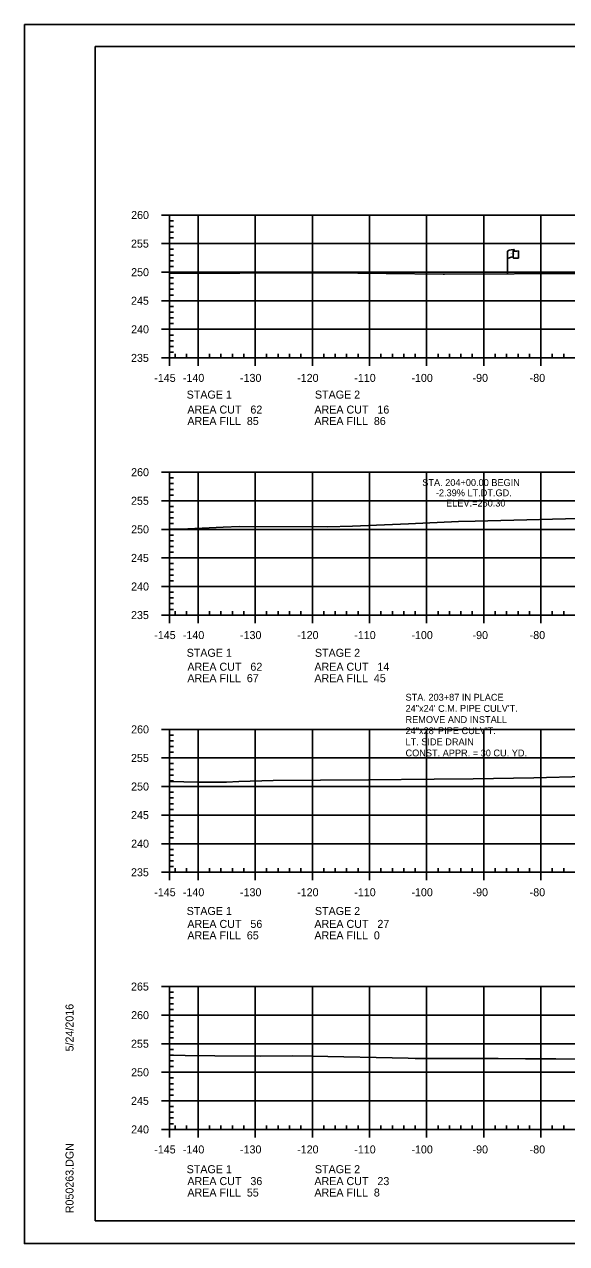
# Model space of a CAD drawing. Extents: x 1365647 to 1367999, y 387113 to 400173.
# Drawn here: x 1365723.7 to 1365818.6, y 389932.8 to 390146.1 of the extents above; entities that cross this region are included whole.
import ezdxf

# ---------------------------------------------------------------- set-up
doc = ezdxf.new("R2010")
doc.units = 0
for name, color, linetype in [('E_Existing ROW', 7, 'Continuous'), ('R_Axis', 7, 'Continuous'), ('R_Axis Annot', 7, 'Continuous'), ('R_Border', 7, 'Continuous'), ('R_Draft', 7, 'Continuous'), ('R_Exist Surface', 7, 'Continuous'), ('R_Grid', 7, 'Continuous'), ('R_No Plot', 7, 'Continuous'), ('R_Water', 7, 'Continuous')]:
    doc.layers.add(name, color=color, linetype=linetype)

msp = doc.modelspace()

# ---------------------------------------------------------------- linework, layer by layer
at = {"layer": 'E_Existing ROW'}
for p, q in [((1365808.26, 390102.48), (1365808.26, 390106.43)), ((1365809.26, 390106.52), (1365809.26, 390106.51)), ((1365809.26, 390106.51), (1365809.26, 390105.28)), ((1365809.42, 390106.68), (1365809.42, 390106.44)), ((1365810.19, 390106.48), (1365810.19, 390105.24))]:
    msp.add_line(p, q, dxfattribs=at)
for centre, radius, start, end in [((1365809.34, 390106.52), 0.078, 88.6458, 274.2828), ((1365809.34, 390105.28), 0.0783, 180, 273.9564), ((1365809.35, 390106.68), 0.0783, 263.0712, 93.9564)]:
    msp.add_arc(centre, radius, start, end, dxfattribs=at)
for centre, major_axis, ratio, start_param, end_param in [((1365809.84, 390106.47), (-1.58, -0.04), 0.19887, 5.030368, 6.283185), ((1365809.84, 390105.15), (-1.58, -0.04), 0.19887, 5.083035, 6.194897), ((1365810.55, 390106.59), (-1.23, -0.13), 0.052933, 0.159456, 1.268315), ((1365810.55, 390105.35), (-1.23, -0.13), 0.052933, 0.159456, 1.268315)]:
    msp.add_ellipse(centre, major_axis=major_axis, ratio=ratio, start_param=start_param, end_param=end_param, dxfattribs=at)
at = {"layer": 'R_Axis'}
for p, q in [((1365747.69, 390112.77), (1365749.09, 390112.77)), ((1365749.09, 390087.77), (1365749.09, 390112.77)), ((1365749.09, 390111.77), (1365749.79, 390111.77)), ((1365749.09, 390110.77), (1365749.79, 390110.77)), ((1365749.09, 390109.77), (1365749.79, 390109.77)), ((1365747.69, 390107.77), (1365749.09, 390107.77)), ((1365749.09, 390108.77), (1365749.79, 390108.77)), ((1365749.09, 390106.77), (1365749.79, 390106.77)), ((1365749.09, 390105.77), (1365749.79, 390105.77)), ((1365747.69, 390102.77), (1365749.09, 390102.77)), ((1365749.09, 390104.77), (1365749.79, 390104.77)), ((1365749.09, 390103.77), (1365749.79, 390103.77)), ((1365749.09, 390101.77), (1365749.79, 390101.77)), ((1365749.09, 390100.77), (1365749.79, 390100.77)), ((1365749.09, 390099.77), (1365749.79, 390099.77)), ((1365749.09, 390098.77), (1365749.79, 390098.77)), ((1365747.69, 390097.77), (1365749.09, 390097.77)), ((1365749.09, 390096.77), (1365749.79, 390096.77)), ((1365749.09, 390095.77), (1365749.79, 390095.77)), ((1365749.09, 390094.77), (1365749.79, 390094.77)), ((1365747.69, 390092.77), (1365749.09, 390092.77)), ((1365749.09, 390093.77), (1365749.79, 390093.77)), ((1365749.09, 390091.77), (1365749.79, 390091.77)), ((1365749.09, 390090.77), (1365749.79, 390090.77)), ((1365749.09, 390089.77), (1365749.79, 390089.77)), ((1365749.09, 390088.77), (1365749.79, 390088.77)), ((1365749.09, 390087.77), (1365749.09, 390088.47)), ((1365750.09, 390087.77), (1365750.09, 390088.47)), ((1365752.09, 390087.77), (1365752.09, 390088.47)), ((1365756.09, 390087.77), (1365756.09, 390088.47)), ((1365758.09, 390087.77), (1365758.09, 390088.47)), ((1365760.09, 390087.77), (1365760.09, 390088.47)), ((1365762.09, 390087.77), (1365762.09, 390088.47)), ((1365766.09, 390087.77), (1365766.09, 390088.47)), ((1365768.09, 390087.77), (1365768.09, 390088.47)), ((1365770.09, 390087.77), (1365770.09, 390088.47)), ((1365772.09, 390087.77), (1365772.09, 390088.47)), ((1365776.09, 390087.77), (1365776.09, 390088.47)), ((1365778.09, 390087.77), (1365778.09, 390088.47)), ((1365780.09, 390087.77), (1365780.09, 390088.47)), ((1365782.09, 390087.77), (1365782.09, 390088.47)), ((1365786.09, 390087.77), (1365786.09, 390088.47)), ((1365788.09, 390087.77), (1365788.09, 390088.47)), ((1365790.09, 390087.77), (1365790.09, 390088.47)), ((1365792.09, 390087.77), (1365792.09, 390088.47)), ((1365796.09, 390087.77), (1365796.09, 390088.47)), ((1365798.09, 390087.77), (1365798.09, 390088.47)), ((1365800.09, 390087.77), (1365800.09, 390088.47)), ((1365802.09, 390087.77), (1365802.09, 390088.47)), ((1365806.09, 390087.77), (1365806.09, 390088.47)), ((1365808.09, 390087.77), (1365808.09, 390088.47)), ((1365810.09, 390087.77), (1365810.09, 390088.47)), ((1365812.09, 390087.77), (1365812.09, 390088.47)), ((1365816.09, 390087.77), (1365816.09, 390088.47)), ((1365818.09, 390087.77), (1365818.09, 390088.47)), ((1365747.69, 390087.77), (1365749.09, 390087.77)), ((1365749.09, 390087.77), (1366039.09, 390087.77)), ((1365749.09, 390086.37), (1365749.09, 390087.77)), ((1365754.09, 390086.37), (1365754.09, 390087.77)), ((1365764.09, 390086.37), (1365764.09, 390087.77)), ((1365774.09, 390086.37), (1365774.09, 390087.77)), ((1365784.09, 390086.37), (1365784.09, 390087.77)), ((1365794.09, 390086.37), (1365794.09, 390087.77)), ((1365804.09, 390086.37), (1365804.09, 390087.77)), ((1365814.09, 390086.37), (1365814.09, 390087.77)), ((1365747.69, 390067.77), (1365749.09, 390067.77)), ((1365749.09, 390042.77), (1365749.09, 390067.77)), ((1365749.09, 390066.77), (1365749.79, 390066.77)), ((1365749.09, 390065.77), (1365749.79, 390065.77)), ((1365749.09, 390064.77), (1365749.79, 390064.77)), ((1365747.69, 390062.77), (1365749.09, 390062.77)), ((1365749.09, 390063.77), (1365749.79, 390063.77)), ((1365749.09, 390061.77), (1365749.79, 390061.77)), ((1365749.09, 390060.77), (1365749.79, 390060.77)), ((1365749.09, 390059.77), (1365749.79, 390059.77)), ((1365749.09, 390058.77), (1365749.79, 390058.77)), ((1365747.69, 390057.77), (1365749.09, 390057.77)), ((1365749.09, 390056.77), (1365749.79, 390056.77)), ((1365749.09, 390055.77), (1365749.79, 390055.77)), ((1365749.09, 390054.77), (1365749.79, 390054.77)), ((1365749.09, 390053.77), (1365749.79, 390053.77)), ((1365747.69, 390052.77), (1365749.09, 390052.77)), ((1365749.09, 390051.77), (1365749.79, 390051.77)), ((1365749.09, 390050.77), (1365749.79, 390050.77)), ((1365749.09, 390049.77), (1365749.79, 390049.77)), ((1365747.69, 390047.77), (1365749.09, 390047.77)), ((1365749.09, 390048.77), (1365749.79, 390048.77)), ((1365749.09, 390046.77), (1365749.79, 390046.77)), ((1365749.09, 390045.77), (1365749.79, 390045.77)), ((1365749.09, 390044.77), (1365749.79, 390044.77)), ((1365749.09, 390043.77), (1365749.79, 390043.77)), ((1365749.09, 390042.77), (1365749.09, 390043.47)), ((1365750.09, 390042.77), (1365750.09, 390043.47)), ((1365752.09, 390042.77), (1365752.09, 390043.47)), ((1365756.09, 390042.77), (1365756.09, 390043.47)), ((1365758.09, 390042.77), (1365758.09, 390043.47)), ((1365760.09, 390042.77), (1365760.09, 390043.47)), ((1365762.09, 390042.77), (1365762.09, 390043.47)), ((1365766.09, 390042.77), (1365766.09, 390043.47)), ((1365768.09, 390042.77), (1365768.09, 390043.47)), ((1365770.09, 390042.77), (1365770.09, 390043.47)), ((1365772.09, 390042.77), (1365772.09, 390043.47)), ((1365776.09, 390042.77), (1365776.09, 390043.47)), ((1365778.09, 390042.77), (1365778.09, 390043.47)), ((1365780.09, 390042.77), (1365780.09, 390043.47)), ((1365782.09, 390042.77), (1365782.09, 390043.47)), ((1365786.09, 390042.77), (1365786.09, 390043.47)), ((1365788.09, 390042.77), (1365788.09, 390043.47)), ((1365790.09, 390042.77), (1365790.09, 390043.47)), ((1365792.09, 390042.77), (1365792.09, 390043.47)), ((1365796.09, 390042.77), (1365796.09, 390043.47)), ((1365798.09, 390042.77), (1365798.09, 390043.47)), ((1365800.09, 390042.77), (1365800.09, 390043.47)), ((1365802.09, 390042.77), (1365802.09, 390043.47)), ((1365806.09, 390042.77), (1365806.09, 390043.47)), ((1365808.09, 390042.77), (1365808.09, 390043.47)), ((1365810.09, 390042.77), (1365810.09, 390043.47)), ((1365812.09, 390042.77), (1365812.09, 390043.47)), ((1365816.09, 390042.77), (1365816.09, 390043.47)), ((1365818.09, 390042.77), (1365818.09, 390043.47)), ((1365747.69, 390042.77), (1365749.09, 390042.77)), ((1365749.09, 390042.77), (1366039.09, 390042.77)), ((1365749.09, 390041.37), (1365749.09, 390042.77)), ((1365754.09, 390041.37), (1365754.09, 390042.77)), ((1365764.09, 390041.37), (1365764.09, 390042.77)), ((1365774.09, 390041.37), (1365774.09, 390042.77)), ((1365784.09, 390041.37), (1365784.09, 390042.77)), ((1365794.09, 390041.37), (1365794.09, 390042.77)), ((1365804.09, 390041.37), (1365804.09, 390042.77)), ((1365814.09, 390041.37), (1365814.09, 390042.77)), ((1365747.69, 390022.77), (1365749.09, 390022.77)), ((1365749.09, 389997.77), (1365749.09, 390022.77)), ((1365749.09, 390021.77), (1365749.79, 390021.77)), ((1365749.09, 390020.77), (1365749.79, 390020.77)), ((1365749.09, 390019.77), (1365749.79, 390019.77)), ((1365747.69, 390017.77), (1365749.09, 390017.77)), ((1365749.09, 390018.77), (1365749.79, 390018.77)), ((1365749.09, 390016.77), (1365749.79, 390016.77)), ((1365749.09, 390015.77), (1365749.79, 390015.77)), ((1365749.09, 390014.77), (1365749.79, 390014.77)), ((1365749.09, 390013.77), (1365749.79, 390013.77)), ((1365747.69, 390012.77), (1365749.09, 390012.77)), ((1365749.09, 390011.77), (1365749.79, 390011.77)), ((1365749.09, 390010.77), (1365749.79, 390010.77)), ((1365749.09, 390009.77), (1365749.79, 390009.77)), ((1365747.69, 390007.77), (1365749.09, 390007.77)), ((1365749.09, 390008.77), (1365749.79, 390008.77)), ((1365749.09, 390006.77), (1365749.79, 390006.77)), ((1365749.09, 390005.77), (1365749.79, 390005.77)), ((1365749.09, 390004.77), (1365749.79, 390004.77)), ((1365747.69, 390002.77), (1365749.09, 390002.77)), ((1365749.09, 390003.77), (1365749.79, 390003.77)), ((1365749.09, 390001.77), (1365749.79, 390001.77)), ((1365749.09, 390000.77), (1365749.79, 390000.77)), ((1365749.09, 389999.77), (1365749.79, 389999.77)), ((1365749.09, 389998.77), (1365749.79, 389998.77)), ((1365749.09, 389997.77), (1365749.09, 389998.47)), ((1365750.09, 389997.77), (1365750.09, 389998.47)), ((1365752.09, 389997.77), (1365752.09, 389998.47)), ((1365756.09, 389997.77), (1365756.09, 389998.47)), ((1365758.09, 389997.77), (1365758.09, 389998.47)), ((1365760.09, 389997.77), (1365760.09, 389998.47)), ((1365762.09, 389997.77), (1365762.09, 389998.47)), ((1365766.09, 389997.77), (1365766.09, 389998.47)), ((1365768.09, 389997.77), (1365768.09, 389998.47)), ((1365770.09, 389997.77), (1365770.09, 389998.47)), ((1365772.09, 389997.77), (1365772.09, 389998.47)), ((1365776.09, 389997.77), (1365776.09, 389998.47)), ((1365778.09, 389997.77), (1365778.09, 389998.47)), ((1365780.09, 389997.77), (1365780.09, 389998.47)), ((1365782.09, 389997.77), (1365782.09, 389998.47)), ((1365786.09, 389997.77), (1365786.09, 389998.47)), ((1365788.09, 389997.77), (1365788.09, 389998.47)), ((1365790.09, 389997.77), (1365790.09, 389998.47)), ((1365792.09, 389997.77), (1365792.09, 389998.47)), ((1365796.09, 389997.77), (1365796.09, 389998.47)), ((1365798.09, 389997.77), (1365798.09, 389998.47)), ((1365800.09, 389997.77), (1365800.09, 389998.47)), ((1365802.09, 389997.77), (1365802.09, 389998.47)), ((1365806.09, 389997.77), (1365806.09, 389998.47)), ((1365808.09, 389997.77), (1365808.09, 389998.47)), ((1365810.09, 389997.77), (1365810.09, 389998.47)), ((1365812.09, 389997.77), (1365812.09, 389998.47)), ((1365816.09, 389997.77), (1365816.09, 389998.47)), ((1365818.09, 389997.77), (1365818.09, 389998.47)), ((1365747.69, 389997.77), (1365749.09, 389997.77)), ((1365749.09, 389997.77), (1366039.09, 389997.77)), ((1365749.09, 389996.37), (1365749.09, 389997.77)), ((1365754.09, 389996.37), (1365754.09, 389997.77)), ((1365764.09, 389996.37), (1365764.09, 389997.77)), ((1365774.09, 389996.37), (1365774.09, 389997.77)), ((1365784.09, 389996.37), (1365784.09, 389997.77)), ((1365794.09, 389996.37), (1365794.09, 389997.77)), ((1365804.09, 389996.37), (1365804.09, 389997.77)), ((1365814.09, 389996.37), (1365814.09, 389997.77)), ((1365747.69, 389977.77), (1365749.09, 389977.77)), ((1365749.09, 389952.77), (1365749.09, 389977.77)), ((1365749.09, 389976.77), (1365749.79, 389976.77)), ((1365749.09, 389975.77), (1365749.79, 389975.77)), ((1365749.09, 389974.77), (1365749.79, 389974.77)), ((1365747.69, 389972.77), (1365749.09, 389972.77)), ((1365749.09, 389973.77), (1365749.79, 389973.77)), ((1365749.09, 389971.77), (1365749.79, 389971.77)), ((1365749.09, 389970.77), (1365749.79, 389970.77)), ((1365749.09, 389969.77), (1365749.79, 389969.77)), ((1365749.09, 389968.77), (1365749.79, 389968.77)), ((1365747.69, 389967.77), (1365749.09, 389967.77)), ((1365749.09, 389966.77), (1365749.79, 389966.77)), ((1365749.09, 389965.77), (1365749.79, 389965.77)), ((1365749.09, 389964.77), (1365749.79, 389964.77)), ((1365747.69, 389962.77), (1365749.09, 389962.77)), ((1365749.09, 389963.77), (1365749.79, 389963.77)), ((1365749.09, 389961.77), (1365749.79, 389961.77)), ((1365749.09, 389960.77), (1365749.79, 389960.77)), ((1365747.69, 389957.77), (1365749.09, 389957.77)), ((1365749.09, 389959.77), (1365749.79, 389959.77)), ((1365749.09, 389958.77), (1365749.79, 389958.77)), ((1365749.09, 389956.77), (1365749.79, 389956.77)), ((1365749.09, 389955.77), (1365749.79, 389955.77)), ((1365749.09, 389954.77), (1365749.79, 389954.77)), ((1365749.09, 389953.77), (1365749.79, 389953.77)), ((1365749.09, 389952.77), (1365749.09, 389953.47)), ((1365750.09, 389952.77), (1365750.09, 389953.47)), ((1365752.09, 389952.77), (1365752.09, 389953.47)), ((1365756.09, 389952.77), (1365756.09, 389953.47)), ((1365758.09, 389952.77), (1365758.09, 389953.47)), ((1365760.09, 389952.77), (1365760.09, 389953.47)), ((1365762.09, 389952.77), (1365762.09, 389953.47)), ((1365766.09, 389952.77), (1365766.09, 389953.47)), ((1365768.09, 389952.77), (1365768.09, 389953.47)), ((1365770.09, 389952.77), (1365770.09, 389953.47)), ((1365772.09, 389952.77), (1365772.09, 389953.47)), ((1365776.09, 389952.77), (1365776.09, 389953.47)), ((1365778.09, 389952.77), (1365778.09, 389953.47)), ((1365780.09, 389952.77), (1365780.09, 389953.47)), ((1365782.09, 389952.77), (1365782.09, 389953.47)), ((1365786.09, 389952.77), (1365786.09, 389953.47)), ((1365788.09, 389952.77), (1365788.09, 389953.47)), ((1365790.09, 389952.77), (1365790.09, 389953.47)), ((1365792.09, 389952.77), (1365792.09, 389953.47)), ((1365796.09, 389952.77), (1365796.09, 389953.47)), ((1365798.09, 389952.77), (1365798.09, 389953.47)), ((1365800.09, 389952.77), (1365800.09, 389953.47)), ((1365802.09, 389952.77), (1365802.09, 389953.47)), ((1365806.09, 389952.77), (1365806.09, 389953.47)), ((1365808.09, 389952.77), (1365808.09, 389953.47)), ((1365810.09, 389952.77), (1365810.09, 389953.47)), ((1365812.09, 389952.77), (1365812.09, 389953.47)), ((1365816.09, 389952.77), (1365816.09, 389953.47)), ((1365818.09, 389952.77), (1365818.09, 389953.47)), ((1365747.69, 389952.77), (1365749.09, 389952.77)), ((1365749.09, 389952.77), (1366039.09, 389952.77)), ((1365749.09, 389951.37), (1365749.09, 389952.77)), ((1365754.09, 389951.37), (1365754.09, 389952.77)), ((1365764.09, 389951.37), (1365764.09, 389952.77)), ((1365774.09, 389951.37), (1365774.09, 389952.77)), ((1365784.09, 389951.37), (1365784.09, 389952.77)), ((1365794.09, 389951.37), (1365794.09, 389952.77)), ((1365804.09, 389951.37), (1365804.09, 389952.77)), ((1365814.09, 389951.37), (1365814.09, 389952.77))]:
    msp.add_line(p, q, dxfattribs=at)
at = {"layer": 'R_Border'}
for p, q in [((1365736.09, 390142.23), (1366052.27, 390142.23)), ((1365736.09, 389936.77), (1365736.09, 390142.23)), ((1365736.09, 389936.77), (1365736.09, 389936.77)), ((1366052.27, 389936.77), (1365736.09, 389936.77))]:
    msp.add_line(p, q, dxfattribs=at)
at = {"layer": 'R_Exist Surface'}
for points in [[(1365749.09, 390102.62), (1365754.2, 390102.58), (1365761.4, 390102.57), (1365777.05, 390102.65), (1365797.01, 390102.43), (1365797.15, 390102.43), (1365797.24, 390102.43), (1365821.65, 390102.53)], [(1365749.09, 390057.8), (1365751.09, 390057.79), (1365758.48, 390058.18), (1365761.35, 390058.24), (1365776.72, 390058.2), (1365781.13, 390058.33), (1365790.93, 390058.74), (1365799.69, 390059.16), (1365802.57, 390059.2), (1365804.82, 390059.28), (1365822.95, 390059.72)], [(1365749.09, 390013.63), (1365754.08, 390013.53), (1365759.04, 390013.56), (1365761.25, 390013.63), (1365767.24, 390013.83), (1365775.53, 390013.87), (1365783.93, 390013.93), (1365795.39, 390014.04), (1365802.23, 390014.14), (1365812.88, 390014.28), (1365821.79, 390014.52)], [(1365749.09, 389965.75), (1365751.85, 389965.7), (1365757.01, 389965.62), (1365765.03, 389965.61), (1365770.6, 389965.62), (1365773.98, 389965.56), (1365790.87, 389965.21), (1365792.08, 389965.18), (1365792.74, 389965.18), (1365806.64, 389965.19), (1365811.39, 389965.15), (1365816.73, 389965.11), (1365827.71, 389965.02)]]:
    msp.add_lwpolyline(points, dxfattribs=at)
at = {"layer": 'R_Grid'}
for p, q in [((1365749.09, 390112.77), (1366039.09, 390112.77)), ((1365749.09, 390087.77), (1365749.09, 390112.77)), ((1365754.09, 390087.77), (1365754.09, 390112.77)), ((1365764.09, 390087.77), (1365764.09, 390112.77)), ((1365774.09, 390087.77), (1365774.09, 390112.77)), ((1365784.09, 390087.77), (1365784.09, 390112.77)), ((1365794.09, 390087.77), (1365794.09, 390112.77)), ((1365804.09, 390087.77), (1365804.09, 390112.77)), ((1365814.09, 390087.77), (1365814.09, 390112.77)), ((1365749.09, 390107.77), (1366039.09, 390107.77)), ((1365749.09, 390102.77), (1366039.09, 390102.77)), ((1365749.09, 390097.77), (1366039.09, 390097.77)), ((1365749.09, 390092.77), (1366039.09, 390092.77)), ((1365749.09, 390087.77), (1366039.09, 390087.77)), ((1365749.09, 390067.77), (1366039.09, 390067.77)), ((1365749.09, 390042.77), (1365749.09, 390067.77)), ((1365754.09, 390042.77), (1365754.09, 390067.77)), ((1365764.09, 390042.77), (1365764.09, 390067.77)), ((1365774.09, 390042.77), (1365774.09, 390067.77)), ((1365784.09, 390042.77), (1365784.09, 390067.77)), ((1365794.09, 390042.77), (1365794.09, 390067.77)), ((1365804.09, 390042.77), (1365804.09, 390067.77)), ((1365814.09, 390042.77), (1365814.09, 390067.77)), ((1365749.09, 390062.77), (1366039.09, 390062.77)), ((1365749.09, 390057.77), (1366039.09, 390057.77)), ((1365749.09, 390052.77), (1366039.09, 390052.77)), ((1365749.09, 390047.77), (1366039.09, 390047.77)), ((1365749.09, 390042.77), (1366039.09, 390042.77)), ((1365749.09, 390022.77), (1366039.09, 390022.77)), ((1365749.09, 389997.77), (1365749.09, 390022.77)), ((1365754.09, 389997.77), (1365754.09, 390022.77)), ((1365764.09, 389997.77), (1365764.09, 390022.77)), ((1365774.09, 389997.77), (1365774.09, 390022.77)), ((1365784.09, 389997.77), (1365784.09, 390022.77)), ((1365794.09, 389997.77), (1365794.09, 390022.77)), ((1365804.09, 389997.77), (1365804.09, 390022.77)), ((1365814.09, 389997.77), (1365814.09, 390022.77)), ((1365749.09, 390017.77), (1366039.09, 390017.77)), ((1365749.09, 390012.77), (1366039.09, 390012.77)), ((1365749.09, 390007.77), (1366039.09, 390007.77)), ((1365749.09, 390002.77), (1366039.09, 390002.77)), ((1365749.09, 389997.77), (1366039.09, 389997.77)), ((1365749.09, 389977.77), (1366039.09, 389977.77)), ((1365749.09, 389952.77), (1365749.09, 389977.77)), ((1365754.09, 389952.77), (1365754.09, 389977.77)), ((1365764.09, 389952.77), (1365764.09, 389977.77)), ((1365774.09, 389952.77), (1365774.09, 389977.77)), ((1365784.09, 389952.77), (1365784.09, 389977.77)), ((1365794.09, 389952.77), (1365794.09, 389977.77)), ((1365804.09, 389952.77), (1365804.09, 389977.77)), ((1365814.09, 389952.77), (1365814.09, 389977.77)), ((1365749.09, 389972.77), (1366039.09, 389972.77)), ((1365749.09, 389967.77), (1366039.09, 389967.77)), ((1365749.09, 389962.77), (1366039.09, 389962.77)), ((1365749.09, 389957.77), (1366039.09, 389957.77)), ((1365749.09, 389952.77), (1366039.09, 389952.77))]:
    msp.add_line(p, q, dxfattribs=at)
at = {"layer": 'R_No Plot'}
for p, q in [((1365723.69, 390146.13), (1366057.03, 390146.13)), ((1365723.69, 389932.79), (1366057.03, 389932.79))]:
    msp.add_line(p, q, dxfattribs=at)
msp.add_lwpolyline([(1365723.69, 390146.13), (1366057.03, 390146.13), (1366057.03, 389932.79), (1365723.69, 389932.79)], close=True, dxfattribs=at)

# ---------------------------------------------------------------- texts
at = {"layer": 'E_Existing ROW'}
for s, height, rotation, p in [('R ', 0.2, 9.9884, (1365808.78, 390105.93)), (' O', 0.2, 9.9884, (1365808.93, 390105.97)), ('W', 0.2, 351.1788, (1365809.26, 390105.81)), ('DWB 11-9-07', 0.001, 90, (1365809.42, 390106.44)), ('DWB 11-9-07', 0.001, 5.0717, (1365810.18, 390105.24)), ('DWB 11-9-07', 0.001, 90, (1365808.26, 390102.48))]:
    msp.add_text(s, height=height, rotation=rotation, dxfattribs=at).set_placement(p)
at = {"layer": 'R_Axis Annot'}
for s, p in [('260', (1365742.37, 390112.07)), ('255', (1365742.35, 390107.07)), ('250', (1365742.37, 390102.07)), ('245', (1365742.35, 390097.07)), ('240', (1365742.37, 390092.07)), ('235', (1365742.35, 390087.07)), ('-145', (1365746.42, 390083.57)), ('-140', (1365751.43, 390083.57)), ('-130', (1365761.43, 390083.57)), ('-120', (1365771.43, 390083.57)), ('-110', (1365781.43, 390083.57)), ('-100', (1365791.43, 390083.57)), ('-90', (1365802.13, 390083.57)), ('-80', (1365812.13, 390083.57)), ('STAGE 1', (1365752.09, 390080.65)), ('STAGE 2', (1365774.54, 390080.65)), ('AREA CUT   62', (1365752.22, 390078.03)), ('AREA CUT   16', (1365774.45, 390078.03)), ('AREA FILL  85', (1365752.22, 390076.03)), ('AREA FILL  86', (1365774.45, 390076.03)), ('260', (1365742.37, 390067.07)), ('255', (1365742.35, 390062.07)), ('250', (1365742.37, 390057.07)), ('245', (1365742.35, 390052.07)), ('240', (1365742.37, 390047.07)), ('235', (1365742.35, 390042.07)), ('-145', (1365746.42, 390038.57)), ('-140', (1365751.43, 390038.57)), ('-130', (1365761.43, 390038.57)), ('-120', (1365771.43, 390038.57)), ('-110', (1365781.43, 390038.57)), ('-100', (1365791.43, 390038.57)), ('-90', (1365802.13, 390038.57)), ('-80', (1365812.13, 390038.57)), ('STAGE 1', (1365752.09, 390035.47)), ('STAGE 2', (1365774.54, 390035.47)), ('AREA CUT   62', (1365752.22, 390033.03)), ('AREA FILL  67', (1365752.22, 390031.03)), ('AREA CUT   14', (1365774.45, 390033.03)), ('AREA FILL  45', (1365774.45, 390031.03)), ('260', (1365742.37, 390022.07)), ('255', (1365742.35, 390017.07)), ('250', (1365742.37, 390012.07)), ('245', (1365742.35, 390007.07)), ('240', (1365742.37, 390002.07)), ('235', (1365742.35, 389997.07)), ('-145', (1365746.42, 389993.57)), ('-140', (1365751.43, 389993.57)), ('-130', (1365761.43, 389993.57)), ('-120', (1365771.43, 389993.57)), ('-110', (1365781.43, 389993.57)), ('-100', (1365791.43, 389993.57)), ('-90', (1365802.13, 389993.57)), ('-80', (1365812.13, 389993.57)), ('STAGE 1', (1365752.09, 389990.29)), ('STAGE 2', (1365774.54, 389990.29)), ('AREA CUT   56', (1365752.22, 389988.03)), ('AREA CUT   27', (1365774.45, 389988.03)), ('AREA FILL  65', (1365752.22, 389986.03)), ('AREA FILL  0', (1365774.45, 389986.03)), ('265', (1365742.35, 389977.07)), ('260', (1365742.37, 389972.07)), ('255', (1365742.35, 389967.07)), ('250', (1365742.37, 389962.07)), ('245', (1365742.35, 389957.07)), ('240', (1365742.37, 389952.07)), ('-145', (1365746.42, 389948.57)), ('-140', (1365751.43, 389948.57)), ('-130', (1365761.43, 389948.57)), ('-120', (1365771.43, 389948.57)), ('-110', (1365781.43, 389948.57)), ('-100', (1365791.43, 389948.57)), ('-90', (1365802.13, 389948.57)), ('-80', (1365812.13, 389948.57)), ('STAGE 1', (1365752.09, 389945.11)), ('STAGE 2', (1365774.54, 389945.11)), ('AREA CUT   36', (1365752.22, 389943.03)), ('AREA CUT   23', (1365774.45, 389943.03)), ('AREA FILL  55', (1365752.22, 389941.03)), ('AREA FILL  8', (1365774.45, 389941.03))]:
    msp.add_text(s, height=1.4, dxfattribs=at).set_placement(p)
at = {"layer": 'R_Border'}
for s, p in [('5/24/2016', (1365732.29, 389966.42)), ('R050263.DGN', (1365732.29, 389938.1))]:
    msp.add_text(s, height=1.4, rotation=90, dxfattribs=at).set_placement(p)
at = {"layer": 'R_Draft'}
for s, p in [('STA. 203+87 IN PLACE', (1365790.4, 390027.79)), ('24"x24\' C.M. PIPE CULV\'T.', (1365790.4, 390025.84)), ('REMOVE AND INSTALL ', (1365790.4, 390023.89)), ('24"x28\' PIPE CULV\'T.', (1365790.4, 390021.94)), ('LT. SIDE DRAIN', (1365790.4, 390019.99)), ('CONST. APPR. = 30 CU. YD.', (1365790.4, 390018.04))]:
    msp.add_text(s, height=1.2, rotation=360, dxfattribs=at).set_placement(p)
at = {"layer": 'R_Water'}
for s, p in [('STA. 204+00.00 BEGIN ', (1365793.33, 390065.36)), ('-2.39% LT.DT.GD.', (1365795.71, 390063.56)), ('ELEV.=250.30', (1365797.5, 390061.76))]:
    msp.add_text(s, height=1.2, dxfattribs=at).set_placement(p)

doc.saveas('drawing.dxf')
